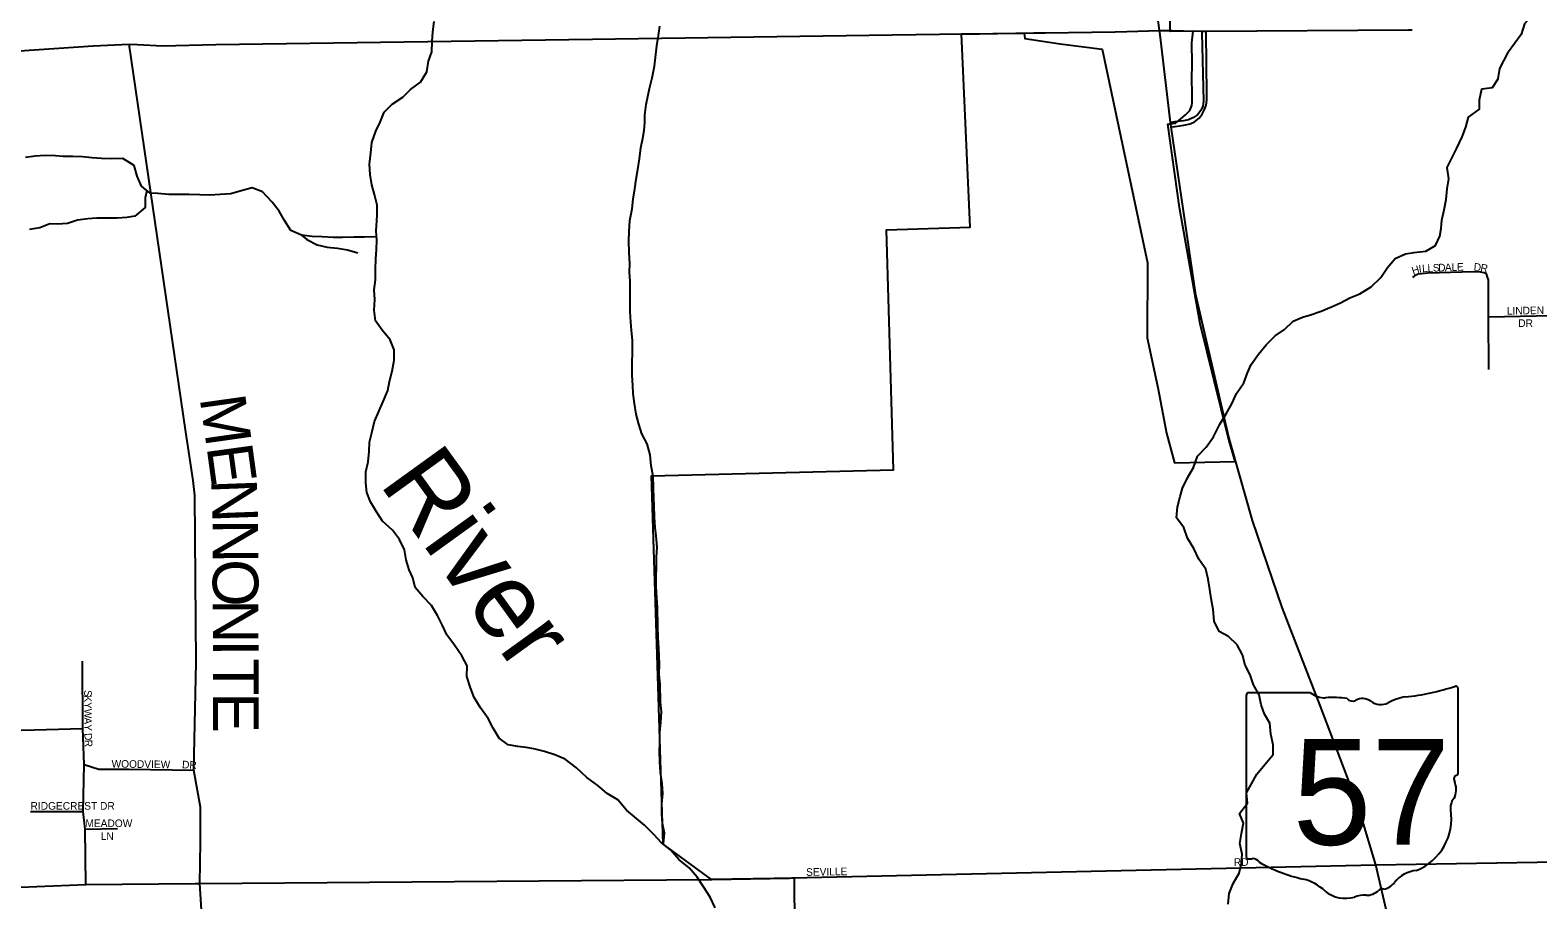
# Model space of a CAD drawing. Extents: x 1985906 to 2277390, y 930619 to 1324581.
# Drawn here: x 2165801 to 2175713, y 1097169 to 1102890 of the extents above; entities that cross this region are included whole.
import ezdxf

# ---------------------------------------------------------------- set-up
doc = ezdxf.new("R2010")
doc.units = 0
for name, color, linetype in [('GM_X_City_Street', 7, 'Continuous'), ('GM_X_City_Street_Text', 7, 'Continuous'), ('GM_X_Corporation', 7, 'Continuous'), ('GM_X_County_Road', 7, 'Continuous'), ('GM_X_County_Road_Text', 7, 'Continuous'), ('GM_X_Interchange_Ramps', 7, 'Continuous'), ('GM_X_Minor_River', 7, 'Continuous'), ('GM_X_Minor_River_Text', 7, 'Continuous'), ('GM_X_State_Location', 7, 'Continuous'), ('GM_X_State_Route', 7, 'Continuous'), ('GM_X_State_Shield', 7, 'Continuous'), ('GM_X_Township_Subdivision', 7, 'Continuous'), ('GM_X_Township_Subdivision_Text', 7, 'Continuous')]:
    doc.layers.add(name, color=color, linetype=linetype)

msp = doc.modelspace()

# ---------------------------------------------------------------- linework, layer by layer
at = {"layer": 'GM_X_City_Street'}
for points in [[(2173532.7, 1102883.6), (2174862.8, 1102891.7), (2174886.6, 1102891.9)], [(2175391.2, 1100657.6), (2175390.1, 1101003.9), (2175389.4, 1101248.1), (2175383.3, 1101266.1), (2175375.3, 1101286.1), (2175361.3, 1101294.1), (2175337.3, 1101298), (2175287.3, 1101299.9), (2174989.5, 1101290.9), (2174927.6, 1101284.7), (2174903.6, 1101274.6), (2174889.6, 1101262.6)], [(2175390.1, 1101003.9), (2175911.2, 1101015.6)], [(2170808.8, 1097313), (2174647.3, 1097399.5), (2175974.4, 1097421.8), (2176740.4, 1097435.7)]]:
    msp.add_lwpolyline(points, dxfattribs=at)
at = {"layer": 'GM_X_Corporation'}
msp.add_lwpolyline([(2170833.6, 1096334.5), (2170825.3, 1097311.2), (2170279.6, 1097303.9), (2169962.2, 1097534.5), (2169886.3, 1099959.4), (2171477.4, 1099998), (2171430.8, 1101575.7), (2171982.1, 1101595.1), (2171924.2, 1102864.9), (2172337.3, 1102870.4), (2172339.7, 1102835), (2172572.1, 1102799.7), (2172849.4, 1102765.2), (2173146.1, 1101359.8), (2173145.4, 1100865.7), (2173214.5, 1100540.1), (2173272.8, 1100239.6), (2173325.4, 1100042.9), (2173722.5, 1100052.6), (2173677.9, 1100211.9), (2173492.5, 1100957.7), (2173357.1, 1101723.1), (2173281, 1102270.7), (2173331.2, 1102279.2), (2173366.9, 1102305.7), (2173396.6, 1102332), (2173426.3, 1102360.4), (2173437.9, 1102394.5), (2173441.7, 1102412.6), (2173441.1, 1102472.7), (2173438.1, 1102568.7), (2173441.1, 1102668.8), (2173439.6, 1102806.9), (2173446.8, 1102883.1), (2173297, 1102882.1), (2173296.2, 1102992.2)], dxfattribs=at)
at = {"layer": 'GM_X_County_Road'}
for points in [[(2166506.2, 1102794.9), (2166670.3, 1102786.7), (2167022.4, 1102795.1), (2169498.9, 1102831.7), (2171469.4, 1102858.8), (2171936.2, 1102865.1)], [(2171936.2, 1102865.1), (2171972.4, 1102865.5), (2172043.7, 1102866.5)], [(2172043.7, 1102866.5), (2172400.4, 1102871.3), (2172473.8, 1102872.2)], [(2172473.8, 1102872.2), (2172935.5, 1102878.4), (2173011.4, 1102881)], [(2173011.4, 1102881), (2173226.4, 1102888.4)], [(2173226.4, 1102888.4), (2173308.4, 1102886.9), (2173384.8, 1102885.5)], [(2173384.8, 1102885.5), (2173503.6, 1102883.4), (2173532.7, 1102883.6)], [(2165678, 1102752.4), (2165731.3, 1102754.3), (2166214.4, 1102787.4), (2166452.5, 1102797.6), (2166506.2, 1102794.9)], [(2167182, 1089314.2), (2167170.7, 1089872.2), (2167097.6, 1091678.9), (2167096.6, 1091971.7), (2167099.2, 1093255.8), (2167073.6, 1093878.2), (2167047.9, 1094612.6), (2167010.6, 1095354), (2166964, 1096510.4), (2166916.9, 1097276.7), (2166922.1, 1097549), (2166922.1, 1097779.7), (2166877.2, 1098022.8), (2166892.6, 1098729.7), (2166883.5, 1099828.8), (2166872.9, 1099926.9), (2166822.7, 1100260.9), (2166452.5, 1102797.6)], [(2166916.9, 1097276.7), (2166916.9, 1097276.7), (2170263.1, 1097303.6), (2170282.9, 1097304)], [(2170282.9, 1097304), (2170794.2, 1097312.7), (2170808.8, 1097313)], [(2165713, 1097251.5), (2165737.7, 1097252.4), (2166167.7, 1097269.8), (2166885.6, 1097276.4), (2166916.9, 1097276.7)]]:
    msp.add_lwpolyline(points, dxfattribs=at)
at = {"layer": 'GM_X_Interchange_Ramps'}
for points in [[(2173503.6, 1102883.4), (2173503.7, 1102872), (2173516.3, 1102423.6), (2173511.5, 1102390.6), (2173496.9, 1102360.6), (2173475.6, 1102332.4), (2173450.3, 1102315), (2173417.3, 1102300.4), (2173384.4, 1102293.6), (2173327.1, 1102286.8), (2173298.3, 1102282.8)], [(2173302.7, 1102253), (2173329.1, 1102256.7), (2173386.3, 1102264.5), (2173428, 1102273.2), (2173456.2, 1102287.8), (2173487.2, 1102311), (2173506.6, 1102336.3), (2173522.1, 1102367.3), (2173531.8, 1102397.4), (2173536.7, 1102430.4), (2173536.7, 1102467.3), (2173532.8, 1102873), (2173532.7, 1102883.6)]]:
    msp.add_lwpolyline(points, dxfattribs=at)
at = {"layer": 'GM_X_Minor_River'}
for points in [[(2175742.5, 1103023.1), (2175676.7, 1102988.2), (2175625.2, 1102931.3), (2175603.9, 1102860.8), (2175521.4, 1102746.6)], [(2168078.9, 1099722.3), (2168039.6, 1099787.6), (2168014.4, 1099849.3), (2168007.2, 1099913.3), (2168007.9, 1099985.4), (2168022.7, 1100049.8), (2168029.4, 1100118), (2168032.3, 1100180.2), (2168047.2, 1100240.6), (2168065.8, 1100315.1), (2168094.6, 1100381.7), (2168121.5, 1100446.3), (2168152.1, 1100519), (2168163, 1100579.3), (2168181.8, 1100645.8), (2168194.5, 1100718.2), (2168195.2, 1100786.3), (2168167.9, 1100853.9), (2168114.7, 1100917.1), (2168071.5, 1100978.4), (2168062.2, 1101048.3), (2168066.9, 1101118.5), (2168063.7, 1101182.6), (2168070.5, 1101246.8), (2168071.2, 1101316.9), (2168074, 1101383.1), (2168078.8, 1101447.3), (2168079.6, 1101509.5), (2168076.5, 1101569.5), (2168082.6, 1101669.8), (2168083.4, 1101737.9), (2168066, 1101809.7), (2168046.8, 1101873.5), (2168035.5, 1101941.4), (2168032.3, 1102007.5), (2168040.9, 1102083.8), (2168047.6, 1102152), (2168074.3, 1102224.6), (2168103.2, 1102285.3), (2168128, 1102349.9), (2168181.1, 1102402.9), (2168250.4, 1102448.3), (2168301.5, 1102499.3), (2168366.7, 1102548.7), (2168409.5, 1102615.6), (2168420.2, 1102685.9), (2168443, 1102748.4), (2168443.8, 1102814.6), (2168448.6, 1102878.8), (2168457.4, 1102947.1)], [(2169965.2, 1097533), (2169966, 1097539.5), (2169970.8, 1097607.7), (2169959.5, 1097671.6), (2169954.4, 1097735.6), (2169955.1, 1097801.8), (2169959.9, 1097868), (2169956.7, 1097934), (2169945.3, 1098006), (2169940, 1098076), (2169938.7, 1098148.1), (2169941.7, 1098200.2), (2169940.4, 1098268.3), (2169947.1, 1098338.6), (2169951.9, 1098406.8), (2169944.6, 1098472.8), (2169942.5, 1098586.9), (2169937.3, 1098653), (2169938, 1098719.1), (2169937, 1098773.2), (2169934.1, 1098823.2), (2169930.7, 1098895.3), (2169927.4, 1098965.3), (2169925, 1099093.5), (2169921.9, 1099155.6), (2169916.5, 1099229.6), (2169917.4, 1099291.7), (2169918.1, 1099359.9), (2169918.9, 1099424), (2169923.7, 1099490.2), (2169916.3, 1099564.2), (2169909.3, 1099618.1), (2169906, 1099688.2), (2169904.6, 1099760.3), (2169901.6, 1099812.4), (2169898.4, 1099880.4), (2169896.9, 1099956.5), (2169883.7, 1100024.4), (2169876.3, 1100096.4), (2169857, 1100168.2), (2169823.7, 1100233.7), (2169802.5, 1100297.4), (2169785.2, 1100363.2), (2169773.9, 1100433.1), (2169766.7, 1100499.1), (2169763.7, 1100553.1), (2169758.4, 1100619.1), (2169759.5, 1100671.2), (2169761.1, 1100799.5), (2169760.2, 1100849.6), (2169754.9, 1100917.6), (2169749.9, 1100969.6), (2169746.6, 1101039.7), (2169745.3, 1101107.8), (2169746.2, 1101167.9), (2169744.9, 1101238), (2169741.8, 1101298), (2169742.7, 1101354.1), (2169739.4, 1101428.2), (2169738, 1101502.3), (2169738.8, 1101566.4), (2169743.4, 1101638.7), (2169758, 1101715.1), (2169764.9, 1101779.3), (2169775.6, 1101845.6), (2169784.5, 1101909.9), (2169795.3, 1101974.2), (2169808, 1102044.6), (2169816.7, 1102114.9), (2169829.5, 1102179.2), (2169838.6, 1102229.5), (2169841.6, 1102281.6), (2169842.7, 1102331.8), (2169851.4, 1102400), (2169862.4, 1102454.3), (2169873.5, 1102506.6), (2169890.2, 1102577.1), (2169906.8, 1102653.5), (2169920.3, 1102786), (2169931.1, 1102854.3), (2169939.9, 1102916.6)], [(2173828.5, 1100691), (2173877.4, 1100758.1), (2173928.3, 1100819.1), (2173987.2, 1100880.3), (2174048.6, 1100921.5), (2174105.6, 1100974.7), (2174167.2, 1101001.9), (2174219, 1101016.9), (2174288.6, 1101042.2), (2174356.2, 1101069.5), (2174415.8, 1101096.7), (2174477.3, 1101129.9), (2174542.9, 1101155.1), (2174618.1, 1101200.6), (2174681.1, 1101261.9), (2174725.9, 1101328.9), (2174774.9, 1101387.9), (2174844.4, 1101419.2), (2174898.3, 1101428.2), (2174976.2, 1101435.7), (2175041.6, 1101473), (2175068.5, 1101535.6), (2175077.6, 1101585.9), (2175082.6, 1101640.1), (2175097.3, 1101708.4), (2175110.1, 1101776.8), (2175116.8, 1101847.1), (2175127.6, 1101911.4), (2175116.2, 1101987.3), (2175154.8, 1102062.1), (2175181.9, 1102114.7), (2175216.6, 1102187.5), (2175239.4, 1102252.1), (2175258.2, 1102318.5), (2175329.3, 1102369.9), (2175330.2, 1102432.1), (2175344.8, 1102504.5), (2175414.8, 1102513.8), (2175451.8, 1102570.6), (2175462.6, 1102636.9), (2175521.4, 1102746.6)], [(2168078.7, 1101527.7), (2168063.2, 1101531.2), (2167999.2, 1101528), (2167929.1, 1101528.7), (2167855, 1101525.3), (2167792.9, 1101526.1), (2167720.7, 1101530.8), (2167654.6, 1101533.6), (2167584.3, 1101542.3), (2167515.7, 1101571.1), (2167474.4, 1101638.4), (2167437.2, 1101699.8), (2167392.1, 1101759.1), (2167328.7, 1101826), (2167260.1, 1101852.8), (2167188.4, 1101833.4), (2167120.7, 1101814.1), (2167050.7, 1101808.8), (2166982.6, 1101805.6), (2166916.5, 1101806.3), (2166844.4, 1101809), (2166780.3, 1101809.8), (2166712.2, 1101808.5), (2166640, 1101815.2), (2166589.9, 1101818.3), (2166532.9, 1101863.3), (2166505.7, 1101928.9), (2166484.4, 1101998.6), (2166411.4, 1102045.3), (2166337.3, 1102043.9), (2166269.2, 1102044.7), (2166209, 1102049.6), (2166144.8, 1102056.4), (2166080.7, 1102059.2), (2166018.6, 1102058), (2165968.5, 1102063.1), (2165900.3, 1102065.9), (2165834.3, 1102060.6), (2165770.4, 1102051.4)], [(2166568, 1101835.5), (2166556.4, 1101787.6), (2166557.6, 1101723.5), (2166488.6, 1101666.1), (2166436.7, 1101657.1), (2166372.6, 1101653.9), (2166304.6, 1101652.6), (2166240.5, 1101653.4), (2166180.5, 1101648.3), (2166112.5, 1101641.1), (2166046.9, 1101617.8), (2165980.8, 1101614.6), (2165930.8, 1101615.6), (2165865.1, 1101590.3), (2165797.2, 1101579.1)], [(2167584.3, 1101542.3), (2167620.9, 1101512.9), (2167687.7, 1101478.1), (2167754, 1101463.3), (2167822.3, 1101456.6), (2167886.5, 1101445.8), (2167955, 1101425)], [(2173676.4, 1097141.9), (2173685.1, 1097210.2), (2173709.9, 1097276.7), (2173750.7, 1097345.6), (2173765.5, 1097410), (2173770.4, 1097470.2), (2173755.1, 1097540), (2173765.8, 1097606.4), (2173778.6, 1097672.7), (2173751.4, 1097738.3), (2173804.2, 1097805.4), (2173798.9, 1097873.5), (2173831.9, 1097932.2), (2173866.7, 1097996.9), (2173917.6, 1098060), (2173972.5, 1098125.1), (2173973.3, 1098189.3), (2173958, 1098259.1), (2173950.6, 1098331.1), (2173915.5, 1098390.6), (2173894.3, 1098452.3), (2173881, 1098518.1), (2173843.8, 1098583.6), (2173822.5, 1098649.3), (2173789.3, 1098712.8), (2173772, 1098780.6), (2173736.7, 1098846), (2173679.6, 1098901.1), (2173619, 1098934), (2173585.7, 1099001.5), (2173578.2, 1099079.5), (2173564.8, 1099151.4), (2173557.7, 1099211.3), (2173546.4, 1099279.3), (2173531.2, 1099345.1), (2173483.9, 1099410.3), (2173452.6, 1099479.9), (2173409.2, 1099549.2), (2173385.9, 1099618.9), (2173338.7, 1099682.1), (2173345.3, 1099754.4), (2173362.1, 1099822.8), (2173377.1, 1099877.2), (2173409.9, 1099945.9), (2173448.7, 1100012.7), (2173475.3, 1100087.4), (2173532.3, 1100146.5), (2173581.1, 1100215.6), (2173623.6, 1100298.5), (2173664.4, 1100365.4), (2173701.2, 1100432.2), (2173732, 1100500.9), (2173780.7, 1100569.9), (2173805.5, 1100636.5), (2173828.5, 1100691)], [(2170304.3, 1097117.1), (2170271, 1097186.6), (2170227.6, 1097255.9), (2170186.4, 1097319.2), (2170133.2, 1097380.3), (2170066.1, 1097435.2), (2170010.8, 1097498.3), (2169951.9, 1097543.3), (2169900.8, 1097598.4), (2169839.6, 1097659.4), (2169774.5, 1097714.3), (2169721.6, 1097759.4), (2169664.3, 1097826.4), (2169595.4, 1097869.2), (2169532.3, 1097922.1), (2169461.2, 1097974.9), (2169392, 1098037.7), (2169318.8, 1098094.4), (2169250.2, 1098123.2), (2169183.7, 1098144), (2169113.3, 1098162.7), (2169063, 1098171.8), (2169006.8, 1098178.8), (2168944.6, 1098189.6), (2168883.7, 1098232.6), (2168844.4, 1098298), (2168813.2, 1098361.5), (2168761.8, 1098432.7), (2168720.5, 1098500), (2168695.3, 1098563.7), (2168671.9, 1098637.4), (2168674.5, 1098709.6), (2168639.3, 1098775), (2168589.9, 1098844.2), (2168540.6, 1098911.4), (2168511.4, 1098973), (2168480.1, 1099040.5), (2168438.8, 1099105.9), (2168383.7, 1099164.9), (2168332.5, 1099224.1), (2168317.3, 1099287.9), (2168292.3, 1099339.6), (2168273, 1099405.3), (2168261.8, 1099471.2), (2168228.5, 1099538.7), (2168183.3, 1099600), (2168118.1, 1099660.9), (2168078.9, 1099722.3)]]:
    msp.add_lwpolyline(points, dxfattribs=at)
at = {"layer": 'GM_X_State_Route'}
for points in [[(2173229.8, 1102859.7), (2173226.4, 1102888.4), (2173133.7, 1103592.4), (2173025.9, 1104197.8), (2172931.1, 1104566.6), (2172672.4, 1105119.7), (2172549.2, 1105328.7), (2172538.5, 1105346.8), (2172324.9, 1105706.1)], [(2173694.6, 1100166.7), (2173681.2, 1100213.6), (2173465.6, 1101149.3), (2173302.7, 1102253), (2173298.3, 1102282.8), (2173229.8, 1102859.7)], [(2174092.1, 1092133.8), (2174171.6, 1092335.4), (2174470, 1093104.9), (2174646.8, 1093626.6), (2174819.2, 1094450.2), (2174896.8, 1095163.5), (2174892.5, 1095616.2), (2174875.2, 1096181.1), (2174810.6, 1096698.6), (2174647.3, 1097399.5), (2174528.2, 1097801.6), (2174282.5, 1098446.7), (2174032.5, 1099091.4), (2173838.5, 1099663.8), (2173694.6, 1100166.7)]]:
    msp.add_lwpolyline(points, dxfattribs=at)
at = {"layer": 'GM_X_State_Shield'}
for p, q in [((2173796.6, 1098513.8), (2173796.6, 1097457.2)), ((2174218, 1098532), (2173810.3, 1098532)), ((2175188.8, 1098005.4), (2175188.8, 1098558.2)), ((2175188.7, 1098005.6), (2175188.8, 1098005.4))]:
    msp.add_line(p, q, dxfattribs=at)
for centre, radius, start, end in [((2173812.6, 1098516.1), 16.1, 98.1301, 188.1301), ((2174315.1, 1098654.6), 156.4, 231.61951, 271.11188), ((2174367, 1097938.8), 561.6, 80.48669, 94.98827), ((2174494.5, 1098521.5), 45.1, 219.79206, 297.10237), ((2174560.8, 1098399.4), 93.8, 54.46668, 119.14113), ((2174881.2, 1098209.3), 297, 97.34618, 120.76885), ((2174692.9, 1099972.5), 1476.4, 275.84447, 288.90645), ((2175173.4, 1098560.5), 15.5, 351.86209, 97.738), ((2174681.9, 1098566.9), 112.9, 233.85621, 294.82819), ((2175172.3, 1098003.3), 16.6, 289.60381, 7.73413), ((2175185.2, 1097964.8), 24, 107.94398, 210.33697), ((2175032.6, 1097895), 144, 340.03296, 23.64957), ((2175244.3, 1097774.1), 104.8, 136.8065, 186.92959), ((2174775.6, 1097703.8), 369.3, 292.30889, 8.98584), ((2173812.7, 1097454.9), 16.3, 171.95839, 258.30661), ((2173815.2, 1097563), 124.2, 267.33899, 280.60386), ((2173840.6, 1097396.2), 44.8, 29.74838, 93.27175), ((2174405.9, 1098345.5), 1066.1, 240.41292, 257.1985), ((2174088, 1096982.5), 333.6, 47.18416, 75.83597), ((2174931.3, 1097160.5), 202.2, 94.40312, 142.57675), ((2174448.8, 1097391), 211.7, 230.70037, 286.29184), ((2174586.6, 1097311.8), 112.8, 268.77702, 315.54927), ((2174688.6, 1097209.5), 31.8, 65.75173, 132.64842), ((2174675.1, 1097354.8), 119.3, 282.87319, 323.27711), ((2174571.1, 1097025.6), 173.9, 85.69512, 111.20995)]:
    msp.add_arc(centre, radius, start, end, dxfattribs=at)
at = {"layer": 'GM_X_Township_Subdivision'}
for points in [[(2166167.7, 1097269.8), (2166161.8, 1097634.4), (2166150.3, 1097751.2), (2166156.1, 1098058.5), (2166147.4, 1098296.3), (2166144.5, 1098740)], [(2165716.1, 1098286.9), (2165747.3, 1098285.3), (2166147.4, 1098296.3)], [(2166156.1, 1098058.5), (2166253, 1098028.6), (2166449, 1098029.9), (2166877.2, 1098022.8)], [(2165802.3, 1097751.2), (2166150.3, 1097751.2)], [(2166161.8, 1097634.4), (2166375.5, 1097639)]]:
    msp.add_lwpolyline(points, dxfattribs=at)

# ---------------------------------------------------------------- texts
at = {"layer": 'GM_X_City_Street_Text'}
for s, rotation, p in [('H', 18.13772, (2174893.6, 1101281.2)), ('I', 7.58598, (2174933.1, 1101294.4)), ('L', 4.04669, (2174954, 1101297.2)), ('L', 2.45988, (2174988.8, 1101299.6)), ('S', 2.1585, (2175023.9, 1101301.2)), ('D', 2.07661, (2175059, 1101302.5)), ('A', 2.07661, (2175103, 1101304.1)), ('L', 2.07661, (2175147, 1101305.7)), ('E', 2.07661, (2175182.2, 1101306.9)), ('D', 354.96587, (2175290.3, 1101308.8)), ('R', 349.10438, (2175332.7, 1101305.1)), ('LINDEN', 1.10526, (2175509.8, 1101018.2)), ('DR', 0.00001, (2175584.8, 1100937.7)), ('RD', 0.00001, (2173714.8, 1097392.8)), ('SEVILLE', 1.0224, (2170903, 1097326.8))]:
    msp.add_text(s, height=50, rotation=rotation, dxfattribs=at).set_placement(p)
at = {"layer": 'GM_X_County_Road_Text'}
for s, rotation, p in [('M', 278.06036, (2166914.9, 1100471.1)), ('E', 277.77676, (2166960.5, 1100149.2)), ('N', 272.12785, (2166990.2, 1099934.6)), ('N', 270.19307, (2166999.9, 1099673.5)), ('O', 270.16029, (2167000.8, 1099409.5)), ('N', 270.16142, (2167001.6, 1099145.5)), ('I', 270.15613, (2167002.3, 1098881.5)), ('T', 270.16126, (2167002.7, 1098758.3)), ('E', 270.16126, (2167003.3, 1098533.9))]:
    msp.add_text(s, height=300, rotation=rotation, dxfattribs=at).set_placement(p)
at = {"layer": 'GM_X_Minor_River_Text'}
msp.add_text('River', height=500.22, rotation=305.84734, dxfattribs=at).set_placement((2168090.9, 1099908))
at = {"layer": 'GM_X_State_Location'}
for s in ['s', 'r']:
    msp.add_text(s, height=1, dxfattribs=at).set_placement((2174477, 1097915.2))
msp.add_text('57', height=1, rotation=0.00001, dxfattribs=at).set_placement((2174225.2, 1097842.5))
at = {"layer": 'GM_X_State_Shield'}
msp.add_text('57', height=696.1, dxfattribs=at).set_placement((2174101.4, 1097531.7))
at = {"layer": 'GM_X_Township_Subdivision_Text'}
for s, rotation, p in [('S', 270, (2166156.2, 1098549.4)), ('K', 270.01537, (2166156.2, 1098514.2)), ('Y', 270.01537, (2166156.3, 1098470.2)), ('W', 270, (2166156.3, 1098426.2)), ('A', 270.01537, (2166156.3, 1098369)), ('Y', 270.75867, (2166156.3, 1098324.3)), ('D', 272.16801, (2166157.4, 1098265.7)), ('R', 272.19042, (2166159, 1098221.7)), ('WOODVIEW', 359.2851, (2166335.9, 1098039.6)), ('DR', 356.82219, (2166798.6, 1098035.2)), ('RIDGECREST DR', 0.00001, (2165803.6, 1097762.4)), ('MEADOW', 0.00001, (2166164.4, 1097648)), ('LN', 0.00001, (2166265.6, 1097562.9))]:
    msp.add_text(s, height=50, rotation=rotation, dxfattribs=at).set_placement(p)

doc.saveas('drawing.dxf')
